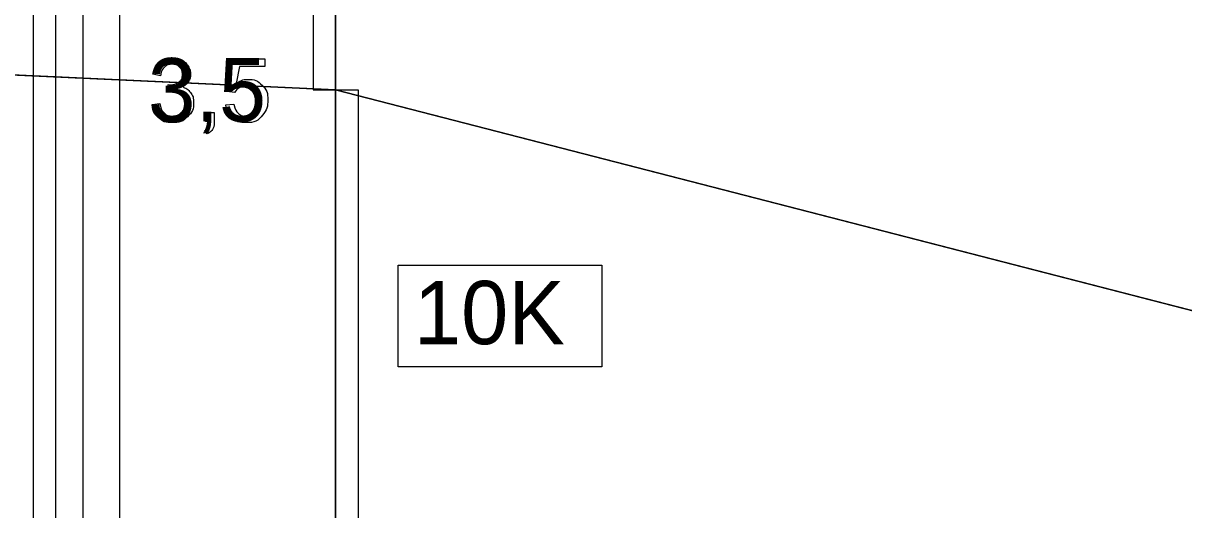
# Model space of a CAD drawing. Extents: x 532503 to 539665, y 6557663 to 6561526.
# Drawn here: x 538142.2 to 538244.8, y 6559832.5 to 6559875.5 of the extents above; entities that cross this region are included whole.
import ezdxf

# ---------------------------------------------------------------- set-up
doc = ezdxf.new("R2010")
doc.units = 0
for name, color, linetype in [('Default', 7, 'Continuous'), ('GEOLPUNKT', 7, 'Continuous'), ('illumineerimisjooned', 7, 'Continuous'), ('PIIR', 7, 'Continuous'), ('Plokid', 7, 'Continuous'), ('Proovid', 7, 'Continuous'), ('RELJEEF', 7, 'Continuous'), ('Täide', 7, 'Continuous')]:
    doc.layers.add(name, color=color, linetype=linetype)

msp = doc.modelspace()

# ---------------------------------------------------------------- linework, layer by layer
at = {"layer": 'Default'}
msp.add_lwpolyline([(538032.86, 6559875.31), (538052.87, 6559875), (538169.83, 6559869.6), (538288.48, 6559839), (538449.9, 6559832.5)], dxfattribs=at)
at = {"layer": 'GEOLPUNKT'}
msp.add_line((538169.83, 6559939.6), (538169.83, 6559639.6), dxfattribs=at)
at = {"layer": 'illumineerimisjooned'}
msp.add_line((538145.11, 6559687.5), (538145.11, 6559941.71), dxfattribs=at)
at = {"layer": 'PIIR'}
msp.add_line((538143.11, 6559684.5), (538143.11, 6559941.71), dxfattribs=at)
at = {"layer": 'Plokid'}
msp.add_line((538147.51, 6559691.1), (538147.51, 6559935.16), dxfattribs=at)
at = {"layer": 'Proovid'}
for points in [[(538169.83, 6559901.6), (538167.83, 6559901.6), (538167.83, 6559869.6), (538169.83, 6559869.6)], [(538169.83, 6559869.6), (538171.83, 6559869.6), (538171.83, 6559829.6), (538169.83, 6559829.6)], [(538175.36, 6559854.1), (538193.36, 6559854.1), (538193.36, 6559845.1), (538175.36, 6559845.1)]]:
    msp.add_lwpolyline(points, close=True, dxfattribs=at)
for points in [[(538160.88, 6559869.37), (538160.24, 6559869.46), (538160.78, 6559872.33), (538163.57, 6559872.33), (538163.57, 6559871.68), (538161.33, 6559871.68), (538161.03, 6559870.17)], [(538154.35, 6559870.85), (538153.67, 6559870.98)], [(538154.95, 6559869.46), (538155.03, 6559870.06)], [(538153.6, 6559868.29), (538154.29, 6559868.38)], [(538160.12, 6559868.27), (538160.84, 6559868.33)], [(538158.32, 6559866.81), (538158.32, 6559867.59), (538159.1, 6559867.59), (538159.1, 6559866.81)], [(538158.46, 6559865.7), (538158.27, 6559865.99)], [(538158.7, 6559866.81), (538158.32, 6559866.81)]]:
    msp.add_lwpolyline(points, dxfattribs=at)
for points in [[(538153.67, 6559870.98), (538153.79, 6559871.67), (538154.24, 6559872.05), (538154.69, 6559872.43), (538155.35, 6559872.43), (538155.81, 6559872.43), (538156.2, 6559872.23), (538156.58, 6559872.03), (538156.79, 6559871.69), (538156.99, 6559871.35), (538156.99, 6559870.97), (538156.99, 6559870.61), (538156.8, 6559870.31), (538156.6, 6559870.02), (538156.22, 6559869.84), (538156.72, 6559869.73), (538156.99, 6559869.37), (538157.27, 6559869), (538157.27, 6559868.46), (538157.27, 6559867.73), (538156.73, 6559867.22), (538156.2, 6559866.71), (538155.38, 6559866.71), (538154.64, 6559866.71), (538154.15, 6559867.15), (538153.67, 6559867.59), (538153.6, 6559868.29)], [(538155.03, 6559870.06), (538155.1, 6559870.05), (538155.14, 6559870.05), (538155.58, 6559870.05), (538155.93, 6559870.28), (538156.28, 6559870.51), (538156.28, 6559870.99), (538156.28, 6559871.37), (538156.03, 6559871.61), (538155.77, 6559871.86), (538155.37, 6559871.86), (538154.97, 6559871.86), (538154.7, 6559871.61), (538154.43, 6559871.36), (538154.35, 6559870.85)], [(538161.03, 6559870.17), (538161.53, 6559870.52), (538162.09, 6559870.52), (538162.82, 6559870.52), (538163.33, 6559870.01), (538163.83, 6559869.51), (538163.83, 6559868.71), (538163.83, 6559867.95), (538163.39, 6559867.39), (538162.85, 6559866.71), (538161.92, 6559866.71), (538161.15, 6559866.71), (538160.67, 6559867.14), (538160.19, 6559867.57), (538160.12, 6559868.27)], [(538154.29, 6559868.38), (538154.4, 6559867.79), (538154.69, 6559867.54), (538154.97, 6559867.28), (538155.38, 6559867.28), (538155.87, 6559867.28), (538156.2, 6559867.61), (538156.54, 6559867.95), (538156.54, 6559868.45), (538156.54, 6559868.92), (538156.23, 6559869.23), (538155.92, 6559869.54), (538155.44, 6559869.54), (538155.24, 6559869.54), (538154.95, 6559869.46)], [(538160.84, 6559868.33), (538160.92, 6559867.81), (538161.21, 6559867.54), (538161.5, 6559867.27), (538161.92, 6559867.27), (538162.42, 6559867.27), (538162.76, 6559867.65), (538163.1, 6559868.02), (538163.1, 6559868.65), (538163.1, 6559869.23), (538162.77, 6559869.58), (538162.44, 6559869.92), (538161.9, 6559869.92), (538161.57, 6559869.92), (538161.3, 6559869.76), (538161.04, 6559869.61), (538160.88, 6559869.37)], [(538158.27, 6559865.99), (538158.49, 6559866.09), (538158.59, 6559866.27), (538158.69, 6559866.46), (538158.7, 6559866.81)], [(538159.1, 6559866.81), (538159.1, 6559866.37), (538158.94, 6559866.11), (538158.79, 6559865.84), (538158.46, 6559865.7)]]:
    msp.add_open_spline(points, degree=3, dxfattribs=at)
at = {"layer": 'RELJEEF'}
msp.add_line((538150.73, 6559921.9), (538150.73, 6559687.67), dxfattribs=at)
at = {"layer": 'Täide'}
for p, q in [((538150.73, 6559870.49), (538052.87, 6559875)), ((538169.83, 6559869.6), (538150.73, 6559870.49)), ((538169.83, 6559869.6), (538288.48, 6559839)), ((538288.48, 6559839), (538169.83, 6559869.6)), ((538169.83, 6559869.6), (538288.48, 6559839))]:
    msp.add_line(p, q, dxfattribs=at)
for points in [[(538288.48, 6559839), (538169.83, 6559869.6), (538052.87, 6559875), (538032.86, 6559875.31)], [(538032.86, 6559875.31), (538052.87, 6559875), (538169.83, 6559869.6)], [(538032.86, 6559875.31), (538052.87, 6559875), (538169.83, 6559869.6)]]:
    msp.add_lwpolyline(points, dxfattribs=at)

# ---------------------------------------------------------------- texts
at = {"layer": 'Proovid'}
for s, p in [('3,5', (538153.27, 6559866.81)), ('10K', (538176.76, 6559847.1))]:
    msp.add_text(s, height=5.6, dxfattribs=at).set_placement(p)

doc.saveas('drawing.dxf')
